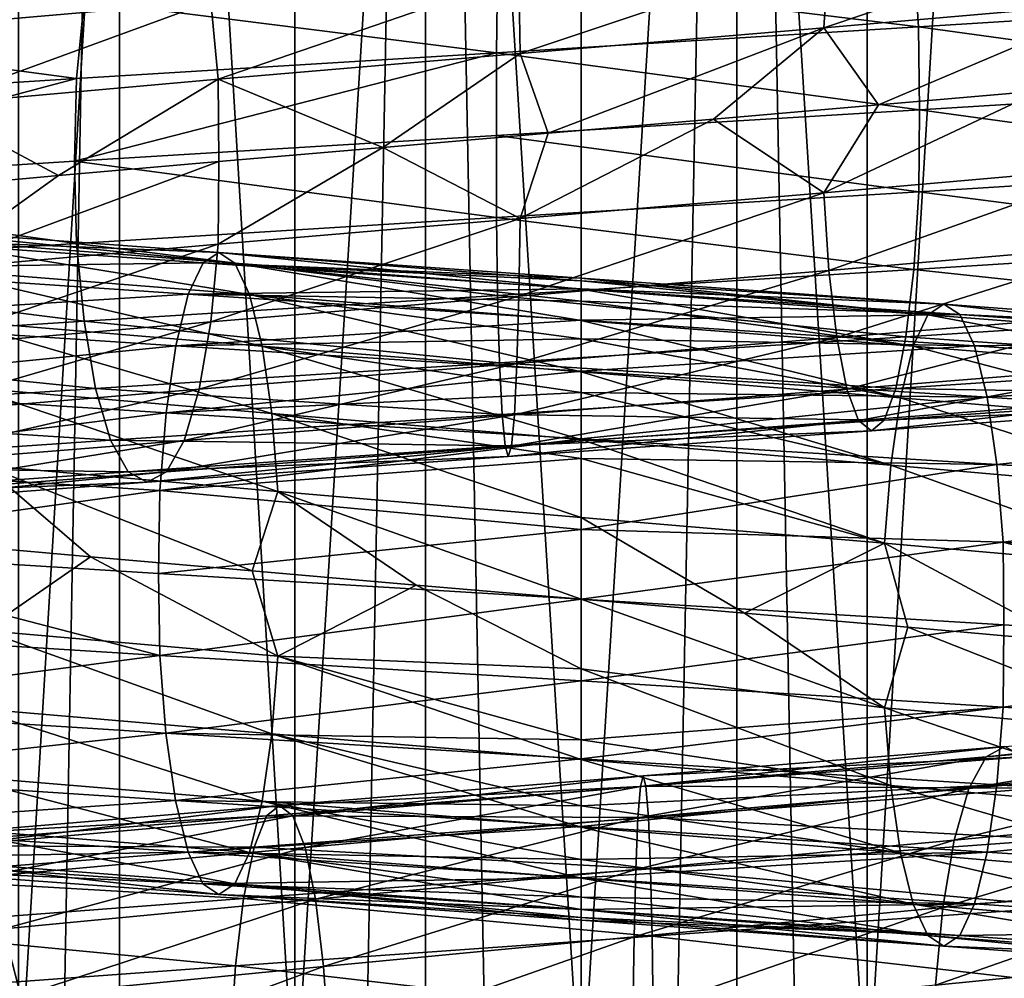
# Model space of a CAD drawing. Header units: metres. Extents: x -109 to 109, y -917 to 389.
# Tile 450 of 656: x -4.33 to 3.26, y -433.46 to -426.08. Entities that reach past the tile are written whole.
import ezdxf

# ---------------------------------------------------------------- set-up
doc = ezdxf.new("R2010")
doc.units = ezdxf.units.M
doc.layers.add('solid_24503124_XXX_01_SW0001', color=7, linetype='CONTINUOUS')
doc.layers.add('solid_24503124_XXX_01_SW0001_01', color=7, linetype='CONTINUOUS')

msp = doc.modelspace()

# ---------------------------------------------------------------- linework, layer by layer
at = {"layer": 'solid_24503124_XXX_01_SW0001'}
for points in [[(-2.204994, -399, -412.045685), (-2.204994, -434.5, -412.045685), (-4.3349, -434.5, -411.439667)], [(-4.3349, -399, -411.439667), (-2.204994, -399, -412.045685), (-4.3349, -434.5, -411.439667)], [(-4.3349, -399, -389.060333), (-4.3349, -434.5, -389.060333), (-2.204994, -434.5, -388.454315)], [(-2.204994, -399, -388.454315), (-4.3349, -399, -389.060333), (-2.204994, -434.5, -388.454315)], [(-2.204994, -434.5, -412.045685), (0, -399, -412.25), (0, -434.5, -412.25)], [(-2.204994, -399, -388.454315), (0, -434.5, -388.25), (0, -399, -388.25)], [(-2.204994, -399, -388.454315), (-2.204994, -434.5, -388.454315), (0, -434.5, -388.25)], [(-2.204994, -399, -412.045685), (0, -399, -412.25), (-2.204994, -434.5, -412.045685)], [(2.204994, -399, -412.045685), (2.204994, -434.5, -412.045685), (0, -434.5, -412.25)], [(0, -399, -412.25), (2.204994, -399, -412.045685), (0, -434.5, -412.25)], [(-5.794521, -410, 11.637158), (-5.795265, -535, 11.636799), (-3.557269, -535, 12.503851)], [(-3.557472, -410, -12.503769), (-3.557269, -535, -12.503851), (-5.795265, -535, -11.636799)], [(-3.557472, -410, -12.503769), (-5.795265, -535, -11.636799), (-5.794586, -410, -11.637126)], [(-5.794521, -410, 11.637158), (-3.557269, -535, 12.503851), (-3.557692, -410, 12.503706)], [(-3.557692, -410, 12.503706), (-3.557269, -535, 12.503851), (-1.199402, -410, 12.944548)], [(-1.199508, -410, -12.944538), (-3.557269, -535, -12.503851), (-3.557472, -410, -12.503769)], [(-1.199402, -410, 12.944548), (-3.557269, -535, 12.503851), (-1.198704, -535, 12.944597)], [(-1.199508, -410, -12.944538), (-1.198704, -535, -12.944597), (-3.557269, -535, -12.503851)], [(1.19961, -410, -12.944529), (-1.198704, -535, -12.944597), (-1.199508, -410, -12.944538)], [(1.19961, -410, -12.944529), (1.198704, -535, -12.944597), (-1.198704, -535, -12.944597)], [(-5.143312, -426.133942, 12.886362), (-5.303899, -425.615143, 13.288707), (-2.94243, -425.416718, 14.001336)], [(-2.853342, -425.935486, 13.577415), (-5.143312, -426.133942, 12.886362), (-2.94243, -425.416718, 14.001336)], [(-6.741737, -425.610504, 16.891153), (-6.902851, -426.128265, 17.294817), (-3.829477, -425.92984, 18.222281)], [(-0.642658, -425.731415, 18.610298), (-3.829477, -425.92984, 18.222281), (-0.652309, -426.330017, 18.889788)], [(-2.796176, -426.534698, 13.305395), (-2.853342, -425.935486, 13.577415), (-0.478844, -425.737061, 13.866527)], [(-0.469251, -426.336273, 13.588715), (-2.796176, -426.534698, 13.305395), (-0.478844, -425.737061, 13.866527)], [(-3.829477, -425.92984, 18.222281), (-6.902851, -426.128265, 17.294817), (-3.886988, -426.528442, 18.495943)], [(-5.040267, -426.733124, 12.628187), (-5.143312, -426.133942, 12.886362), (-2.853342, -425.935486, 13.577415)], [(-2.796176, -426.534698, 13.305395), (-5.040267, -426.733124, 12.628187), (-2.853342, -425.935486, 13.577415)], [(-3.829477, -425.92984, 18.222281), (-3.886988, -426.528442, 18.495943), (-0.652309, -426.330017, 18.889788)], [(-6.902851, -426.128265, 17.294817), (-7.006518, -426.726868, 17.55455), (-3.886988, -426.528442, 18.495943)], [(1.87148, -426.137848, 13.466759), (-0.253779, -426.950287, 13.497586), (-0.469251, -426.336273, 13.588715)], [(1.87148, -426.137848, 13.466759), (1.021623, -426.841583, 13.460952), (-0.253779, -426.950287, 13.497586)], [(-0.652309, -426.330017, 18.889788), (-3.902922, -427.166534, 18.593575), (-0.652707, -426.96817, 18.988661)], [(-0.652309, -426.330017, 18.889788), (-3.886988, -426.528442, 18.495943), (-3.902922, -427.166534, 18.593575)], [(-0.469251, -426.336273, 13.588715), (-1.52809, -427.059082, 13.412648), (-2.796176, -426.534698, 13.305395)], [(-0.469251, -426.336273, 13.588715), (-0.253779, -426.950287, 13.497586), (-1.52809, -427.059082, 13.412648)], [(-3.886988, -426.528442, 18.495943), (-7.041463, -427.365112, 17.647013), (-3.902922, -427.166534, 18.593575)], [(-3.886988, -426.528442, 18.495943), (-7.006518, -426.726868, 17.55455), (-7.041463, -427.365112, 17.647013)], [(-2.796176, -426.534698, 13.305395), (-4.026139, -427.276825, 12.885207), (-5.040267, -426.733124, 12.628187)], [(-2.796176, -426.534698, 13.305395), (-2.790611, -427.16803, 13.207543), (-4.026139, -427.276825, 12.885207)], [(-2.796176, -426.534698, 13.305395), (-1.52809, -427.059082, 13.412648), (-2.790611, -427.16803, 13.207543)], [(-5.040267, -426.733124, 12.628187), (-4.026139, -427.276825, 12.885207), (-5.223292, -427.385376, 12.448581)], [(-0.652707, -426.96817, 18.988661), (-3.902922, -427.166534, 18.593575), (-0.652376, -427.600464, 18.891712)], [(-0.469317, -427.60672, 13.590638), (-1.52809, -427.059082, 13.412648), (-0.253779, -426.950287, 13.497586)], [(-2.796572, -427.805145, 13.307279), (-2.790611, -427.16803, 13.207543), (-1.52809, -427.059082, 13.412648)], [(-0.469317, -427.60672, 13.590638), (-2.796572, -427.805145, 13.307279), (-1.52809, -427.059082, 13.412648)], [(-3.902922, -427.166534, 18.593575), (-7.041463, -427.365112, 17.647013), (-3.887384, -427.798889, 18.497828)], [(-5.04098, -428.003571, 12.629974), (-4.026139, -427.276825, 12.885207), (-2.790611, -427.16803, 13.207543)], [(-2.796572, -427.805145, 13.307279), (-5.04098, -428.003571, 12.629974), (-2.790611, -427.16803, 13.207543)], [(-3.902922, -427.166534, 18.593575), (-3.887384, -427.798889, 18.497828), (-0.652376, -427.600464, 18.891712)], [(-5.04098, -428.003571, 12.629974), (-5.223292, -427.385376, 12.448581), (-4.026139, -427.276825, 12.885207)], [(-7.041463, -427.365112, 17.647013), (-7.007232, -427.997314, 17.556339), (-3.887384, -427.798889, 18.497828)], [(-0.652376, -427.600464, 18.891712), (-3.887384, -427.798889, 18.497828), (-0.642782, -428.199677, 18.613899)], [(-2.854083, -428.403748, 13.58094), (-2.796572, -427.805145, 13.307279), (-0.469317, -427.60672, 13.590638)], [(-0.478969, -428.205322, 13.870128), (-2.854083, -428.403748, 13.58094), (-0.469317, -427.60672, 13.590638)], [(-5.498046, -427.670502, -15.287608), (-2.79039, -427.868927, -16.003962), (-5.739711, -427.750488, -15.959571)], [(-2.667783, -427.950531, -15.300765), (-2.79039, -427.868927, -16.003962), (-5.498046, -427.670502, -15.287608)], [(-5.256468, -427.752106, -14.615889), (-2.667783, -427.950531, -15.300765), (-5.498046, -427.670502, -15.287608)], [(-5.739711, -427.750488, -15.959571), (-2.913041, -427.948914, -16.707411), (-5.963962, -427.992065, -16.583111)], [(-2.79039, -427.868927, -16.003962), (-2.913041, -427.948914, -16.707411), (-5.739711, -427.750488, -15.959571)], [(-2.554104, -428.193726, -14.64877), (-2.667783, -427.950531, -15.300765), (-5.256468, -427.752106, -14.615889)], [(-5.03248, -427.9953, -13.993077), (-2.554104, -428.193726, -14.64877), (-5.256468, -427.752106, -14.615889)], [(-3.887384, -427.798889, 18.497828), (-7.007232, -427.997314, 17.556339), (-3.830218, -428.398102, 18.225807)], [(-5.144647, -428.602173, 12.889709), (-5.04098, -428.003571, 12.629974), (-2.796572, -427.805145, 13.307279)], [(-2.854083, -428.403748, 13.58094), (-5.144647, -428.602173, 12.889709), (-2.796572, -427.805145, 13.307279)], [(-3.887384, -427.798889, 18.497828), (-3.830218, -428.398102, 18.225807), (-0.642782, -428.199677, 18.613899)], [(-2.79039, -427.868927, -16.003962), (0, -428.067352, -16.246386), (-2.913041, -427.948914, -16.707411)], [(0, -428.088165, -15.8844), (0, -428.067352, -16.246386), (-2.79039, -427.868927, -16.003962)], [(0, -428.150391, -15.526431), (0, -428.088165, -15.8844), (-2.79039, -427.868927, -16.003962)], [(-2.667783, -427.950531, -15.300765), (0, -428.150391, -15.526431), (-2.79039, -427.868927, -16.003962)], [(-7.007232, -427.997314, 17.556339), (-6.904187, -428.596527, 17.298164), (-3.830218, -428.398102, 18.225807)], [(-5.963962, -427.992065, -16.583111), (-3.026853, -428.190491, -17.360168), (-6.154741, -428.38855, -17.113585)], [(-2.913041, -427.948914, -16.707411), (-3.026853, -428.190491, -17.360168), (-5.963962, -427.992065, -16.583111)], [(-2.457479, -428.591614, -14.094585), (-2.554104, -428.193726, -14.64877), (-5.03248, -427.9953, -13.993077)], [(-4.842094, -428.393188, -13.463698), (-2.457479, -428.591614, -14.094585), (-5.03248, -427.9953, -13.993077)], [(-2.913041, -427.948914, -16.707411), (0, -428.148773, -16.966623), (-3.026853, -428.190491, -17.360168)], [(0, -428.088165, -16.615601), (0, -428.148773, -16.966623), (-2.913041, -427.948914, -16.707411)], [(0, -428.067352, -16.246386), (0, -428.088165, -16.615601), (-2.913041, -427.948914, -16.707411)], [(0, -428.244751, -15.207309), (0, -428.150391, -15.526431), (-2.667783, -427.950531, -15.300765)], [(0, -428.393127, -14.868814), (0, -428.244751, -15.207309), (-2.667783, -427.950531, -15.300765)], [(-2.554104, -428.193726, -14.64877), (0, -428.393127, -14.868814), (-2.667783, -427.950531, -15.300765)], [(2.794919, -428.266907, -16.00317), (0, -428.088165, -16.615601), (0, -428.067352, -16.246386)], [(2.672113, -428.348511, -15.300009), (0, -428.067352, -16.246386), (0, -428.088165, -15.8844)], [(2.672113, -428.348511, -15.300009), (2.794919, -428.266907, -16.00317), (0, -428.067352, -16.246386)], [(0, -428.148773, -16.966623), (0, -428.244751, -17.29269), (-3.026853, -428.190491, -17.360168)], [(2.794919, -428.266907, -16.00317), (0, -428.148773, -16.966623), (0, -428.088165, -16.615601)], [(2.672113, -428.348511, -15.300009), (0, -428.088165, -15.8844), (0, -428.150391, -15.526431)], [(2.917769, -428.346893, -16.706585), (0, -428.244751, -17.29269), (0, -428.148773, -16.966623)], [(2.794919, -428.266907, -16.00317), (2.917769, -428.346893, -16.706585), (0, -428.148773, -16.966623)], [(2.558249, -428.591705, -14.648046), (0, -428.150391, -15.526431), (0, -428.244751, -15.207309)], [(2.558249, -428.591705, -14.648046), (2.672113, -428.348511, -15.300009), (0, -428.150391, -15.526431)], [(-3.026853, -428.190491, -17.360168), (-3.123678, -428.586975, -17.915499), (-6.154741, -428.38855, -17.113585)], [(-0.642782, -428.199677, 18.613899), (-3.830218, -428.398102, 18.225807), (-0.627832, -428.718445, 18.180952)], [(-3.026853, -428.190491, -17.360168), (0, -428.389923, -17.625025), (-3.123678, -428.586975, -17.915499)], [(0, -428.244751, -17.29269), (0, -428.389923, -17.625025), (-3.026853, -428.190491, -17.360168)], [(-2.943463, -428.921509, 14.006251), (-2.854083, -428.403748, 13.58094), (-0.478969, -428.205322, 13.870128)], [(-0.493968, -428.723083, 14.304495), (-2.943463, -428.921509, 14.006251), (-0.478969, -428.205322, 13.870128)], [(0, -428.534271, -14.631701), (0, -428.393127, -14.868814), (-2.554104, -428.193726, -14.64877)], [(0, -428.789124, -14.309112), (0, -428.534271, -14.631701), (-2.554104, -428.193726, -14.64877)], [(-2.457479, -428.591614, -14.094585), (0, -428.789124, -14.309112), (-2.554104, -428.193726, -14.64877)], [(2.917769, -428.346893, -16.706585), (0, -428.389923, -17.625025), (0, -428.244751, -17.29269)], [(2.558249, -428.591705, -14.648046), (0, -428.244751, -15.207309), (0, -428.393127, -14.868814)], [(2.917769, -428.346893, -16.706585), (3.031766, -428.58847, -17.359312), (0, -428.389923, -17.625025)], [(-3.830218, -428.398102, 18.225807), (-6.904187, -428.596527, 17.298164), (-3.741129, -428.91687, 17.801886)], [(-6.154741, -428.38855, -17.113585), (-3.123678, -428.586975, -17.915499), (-6.301827, -428.906311, -17.522564)], [(-5.305761, -429.119934, 13.293372), (-5.144647, -428.602173, 12.889709), (-2.854083, -428.403748, 13.58094)], [(-2.943463, -428.921509, 14.006251), (-5.305761, -429.119934, 13.293372), (-2.854083, -428.403748, 13.58094)], [(-2.383073, -429.110413, -13.667841), (-2.457479, -428.591614, -14.094585), (-4.842094, -428.393188, -13.463698)], [(-4.695489, -428.911957, -13.056055), (-2.383073, -429.110413, -13.667841), (-4.842094, -428.393188, -13.463698)], [(-3.830218, -428.398102, 18.225807), (-3.741129, -428.91687, 17.801886), (-0.627832, -428.718445, 18.180952)], [(0, -428.389923, -17.625025), (0, -428.534271, -17.868298), (-3.123678, -428.586975, -17.915499)], [(3.031766, -428.58847, -17.359312), (0, -428.534271, -17.868298), (0, -428.389923, -17.625025)], [(2.461467, -428.989594, -14.093888), (0, -428.393127, -14.868814), (0, -428.534271, -14.631701)], [(2.461467, -428.989594, -14.093888), (2.558249, -428.591705, -14.648046), (0, -428.393127, -14.868814)], [(-6.904187, -428.596527, 17.298164), (-6.743599, -429.115295, 16.895819), (-3.741129, -428.91687, 17.801886)], [(-3.123678, -428.586975, -17.915499), (-3.198328, -429.104736, -18.343641), (-6.301827, -428.906311, -17.522564)], [(-3.123678, -428.586975, -17.915499), (0, -428.784454, -18.185844), (-3.198328, -429.104736, -18.343641)], [(0, -428.534271, -17.868298), (0, -428.784454, -18.185844), (-3.123678, -428.586975, -17.915499)], [(0, -428.947632, -14.151598), (0, -428.789124, -14.309112), (-2.457479, -428.591614, -14.094585)], [(0, -429.309753, -13.87429), (0, -428.947632, -14.151598), (-2.457479, -428.591614, -14.094585)], [(-2.383073, -429.110413, -13.667841), (0, -429.309753, -13.87429), (-2.457479, -428.591614, -14.094585)], [(3.031766, -428.58847, -17.359312), (0, -428.784454, -18.185844), (0, -428.534271, -17.868298)], [(2.461467, -428.989594, -14.093888), (0, -428.534271, -14.631701), (0, -428.789124, -14.309112)], [(3.031766, -428.58847, -17.359312), (3.128748, -428.984955, -17.914614), (0, -428.784454, -18.185844)], [(-0.627832, -428.718445, 18.180952), (-3.741129, -428.91687, 17.801886), (-0.608416, -429.116333, 17.618711)], [(-3.059396, -429.317993, 14.557907), (-2.943463, -428.921509, 14.006251), (-0.493968, -428.723083, 14.304495)], [(-0.513424, -429.119568, 14.867897), (-3.059396, -429.317993, 14.557907), (-0.493968, -428.723083, 14.304495)], [(0, -428.784454, -18.185844), (0, -428.947632, -18.348402), (-3.198328, -429.104736, -18.343641)], [(3.128748, -428.984955, -17.914614), (0, -428.947632, -18.348402), (0, -428.784454, -18.185844)], [(2.386941, -429.508362, -13.667165), (0, -428.789124, -14.309112), (0, -428.947632, -14.151598)], [(2.386941, -429.508362, -13.667165), (2.461467, -428.989594, -14.093888), (0, -428.789124, -14.309112)], [(-6.301827, -428.906311, -17.522564), (-3.198328, -429.104736, -18.343641), (-6.396468, -429.504913, -17.785717)], [(-2.335329, -429.709595, -13.39401), (-2.383073, -429.110413, -13.667841), (-4.695489, -428.911957, -13.056055)], [(-4.601416, -429.511169, -12.794481), (-2.335329, -429.709595, -13.39401), (-4.695489, -428.911957, -13.056055)], [(-3.741129, -428.91687, 17.801886), (-6.743599, -429.115295, 16.895819), (-3.625436, -429.314758, 17.251368)], [(-5.514736, -429.516418, 13.81695), (-5.305761, -429.119934, 13.293372), (-2.943463, -428.921509, 14.006251)], [(-3.059396, -429.317993, 14.557907), (-5.514736, -429.516418, 13.81695), (-2.943463, -428.921509, 14.006251)], [(-3.741129, -428.91687, 17.801886), (-3.625436, -429.314758, 17.251368), (-0.608416, -429.116333, 17.618711)], [(0, -428.947632, -18.348402), (0, -429.304108, -18.622114), (-3.198328, -429.104736, -18.343641)], [(3.128748, -428.984955, -17.914614), (0, -429.304108, -18.622114), (0, -428.947632, -18.348402)], [(2.386941, -429.508362, -13.667165), (0, -428.947632, -14.151598), (0, -429.309753, -13.87429)], [(3.128748, -428.984955, -17.914614), (3.203519, -429.502716, -18.342735), (0, -429.304108, -18.622114)], [(-6.743599, -429.115295, 16.895819), (-6.535056, -429.513184, 16.373322), (-3.625436, -429.314758, 17.251368)], [(-3.198328, -429.104736, -18.343641), (-3.24636, -429.703339, -18.619127), (-6.396468, -429.504913, -17.785717)], [(-0.608416, -429.116333, 17.618711), (-3.625436, -429.314758, 17.251368), (-0.585574, -429.359528, 16.957237)], [(-3.198328, -429.104736, -18.343641), (0, -429.304108, -18.622114), (-3.24636, -429.703339, -18.619127)], [(-3.195668, -429.55957, 15.206347), (-3.059396, -429.317993, 14.557907), (-0.513424, -429.119568, 14.867897)], [(-0.536293, -429.361145, 15.530145), (-3.195668, -429.55957, 15.206347), (-0.513424, -429.119568, 14.867897)], [(0, -429.456421, -13.787766), (0, -429.309753, -13.87429), (-2.383073, -429.110413, -13.667841)], [(0, -429.91037, -13.596191), (0, -429.456421, -13.787766), (-2.383073, -429.110413, -13.667841)], [(-2.335329, -429.709595, -13.39401), (0, -429.91037, -13.596191), (-2.383073, -429.110413, -13.667841)], [(-3.625436, -429.314758, 17.251368), (-6.535056, -429.513184, 16.373322), (-3.489323, -429.557953, 16.603685)], [(-5.760374, -429.757996, 14.432386), (-5.514736, -429.516418, 13.81695), (-3.059396, -429.317993, 14.557907)], [(-3.195668, -429.55957, 15.206347), (-5.760374, -429.757996, 14.432386), (-3.059396, -429.317993, 14.557907)], [(-3.625436, -429.314758, 17.251368), (-3.489323, -429.557953, 16.603685), (-0.585574, -429.359528, 16.957237)], [(-0.585574, -429.359528, 16.957237), (-3.489323, -429.557953, 16.603685), (-0.560938, -429.441132, 16.24382)], [(-3.342522, -429.639557, 15.905143), (-3.195668, -429.55957, 15.206347), (-0.536293, -429.361145, 15.530145)], [(-0.560938, -429.441132, 16.24382), (-3.342522, -429.639557, 15.905143), (-0.536293, -429.361145, 15.530145)], [(0, -429.304108, -18.622114), (0, -429.456421, -18.712233), (-3.24636, -429.703339, -18.619127)], [(3.203519, -429.502716, -18.342735), (0, -429.456421, -18.712233), (0, -429.304108, -18.622114)], [(2.339119, -430.107574, -13.393348), (2.386941, -429.508362, -13.667165), (0, -429.309753, -13.87429)], [(-3.489323, -429.557953, 16.603685), (-3.342522, -429.639557, 15.905143), (-0.560938, -429.441132, 16.24382)], [(-6.535056, -429.513184, 16.373322), (-6.289705, -429.756378, 15.758604), (-3.489323, -429.557953, 16.603685)], [(-6.396468, -429.504913, -17.785717), (-3.24636, -429.703339, -18.619127), (-6.429079, -430.143311, -17.879013)], [(-4.601416, -429.511169, -12.794481), (-4.987009, -430.105164, -12.545093), (-3.779325, -430.213959, -12.959636)], [(-4.601416, -429.511169, -12.794481), (-3.779325, -430.213959, -12.959636), (-2.534916, -430.322968, -13.259012)], [(-4.601416, -429.511169, -12.794481), (-2.534916, -430.322968, -13.259012), (-2.335329, -429.709595, -13.39401)], [(0, -429.456421, -18.712233), (0, -430.004211, -18.930292), (-3.24636, -429.703339, -18.619127)], [(3.203519, -429.502716, -18.342735), (0, -430.004211, -18.930292), (0, -429.456421, -18.712233)], [(2.339119, -430.107574, -13.393348), (0, -429.456421, -13.787766), (0, -429.91037, -13.596191)], [(3.203519, -429.502716, -18.342735), (3.251629, -430.101318, -18.618206), (0, -430.004211, -18.930292)], [(-3.489323, -429.557953, 16.603685), (-6.289705, -429.756378, 15.758604), (-3.342522, -429.639557, 15.905143)], [(-6.025087, -429.837982, 15.095615), (-5.760374, -429.757996, 14.432386), (-3.195668, -429.55957, 15.206347)], [(-3.342522, -429.639557, 15.905143), (-6.025087, -429.837982, 15.095615), (-3.195668, -429.55957, 15.206347)], [(-6.289705, -429.756378, 15.758604), (-6.025087, -429.837982, 15.095615), (-3.342522, -429.639557, 15.905143)], [(-3.24636, -429.703339, -18.619127), (-3.25716, -430.342072, -18.717556), (-6.429079, -430.143311, -17.879013)], [(-3.24636, -429.703339, -18.619127), (0, -430.004211, -18.930292), (-3.25716, -430.342072, -18.717556)], [(-2.335329, -429.709595, -13.39401), (-2.534916, -430.322968, -13.259012), (-1.269436, -430.431854, -13.439732)], [(-2.335329, -429.709595, -13.39401), (-1.269436, -430.431854, -13.439732), (0, -430.540131, -13.5)], [(0, -429.91037, -13.596191), (-2.335329, -429.709595, -13.39401), (0, -430.540131, -13.5)], [(1.260449, -430.647858, -13.440581), (0, -429.91037, -13.596191), (0, -430.540131, -13.5)], [(0, -430.004211, -18.930292), (0, -430.540131, -19), (-3.25716, -430.342072, -18.717556)], [(3.251629, -430.101318, -18.618206), (0, -430.540131, -19), (0, -430.004211, -18.930292)], [(-4.602067, -430.781616, -12.796291), (-3.779325, -430.213959, -12.959636), (-4.987009, -430.105164, -12.545093)], [(3.251629, -430.101318, -18.618206), (3.258619, -430.739044, -18.717302), (0, -430.540131, -19)], [(-6.429079, -430.143311, -17.879013), (-3.246691, -430.973785, -18.621023), (-6.397119, -430.77536, -17.787529)], [(-6.429079, -430.143311, -17.879013), (-3.25716, -430.342072, -18.717556), (-3.246691, -430.973785, -18.621023)], [(-4.602067, -430.781616, -12.796291), (-2.335659, -430.980042, -13.395905), (-3.779325, -430.213959, -12.959636)], [(-2.335659, -430.980042, -13.395905), (-2.534916, -430.322968, -13.259012), (-3.779325, -430.213959, -12.959636)], [(-3.25716, -430.342072, -18.717556), (0, -430.540131, -19), (-3.246691, -430.973785, -18.621023)], [(-2.335659, -430.980042, -13.395905), (-1.269436, -430.431854, -13.439732), (-2.534916, -430.322968, -13.259012)], [(-2.335659, -430.980042, -13.395905), (0, -431.07605, -13.569708), (-1.269436, -430.431854, -13.439732)], [(0, -431.07605, -13.569708), (0, -430.540131, -13.5), (-1.269436, -430.431854, -13.439732)], [(0, -430.540131, -19), (0, -431.169891, -18.903809), (-3.246691, -430.973785, -18.621023)], [(2.33945, -431.378021, -13.395244), (0, -430.540131, -13.5), (0, -431.07605, -13.569708)], [(2.33945, -431.378021, -13.395244), (1.260449, -430.647858, -13.440581), (0, -430.540131, -13.5)], [(3.258619, -430.739044, -18.717302), (0, -431.169891, -18.903809), (0, -430.540131, -19)], [(-6.397119, -430.77536, -17.787529), (-3.246691, -430.973785, -18.621023), (-6.303046, -431.374573, -17.525953)], [(-4.696708, -431.380219, -13.059445), (-2.383692, -431.578644, -13.671391), (-4.602067, -430.781616, -12.796291)], [(-2.383692, -431.578644, -13.671391), (-2.335659, -430.980042, -13.395905), (-4.602067, -430.781616, -12.796291)], [(-3.246691, -430.973785, -18.621023), (-3.198947, -431.572998, -18.347191), (-6.303046, -431.374573, -17.525953)], [(-3.246691, -430.973785, -18.621023), (0, -431.169891, -18.903809), (-3.198947, -431.572998, -18.347191)], [(-2.383692, -431.578644, -13.671391), (0, -431.776123, -13.877886), (-2.335659, -430.980042, -13.395905)], [(0, -431.62381, -13.787766), (0, -431.07605, -13.569708), (-2.335659, -430.980042, -13.395905)], [(0, -431.776123, -13.877886), (0, -431.62381, -13.787766), (-2.335659, -430.980042, -13.395905)], [(2.387561, -431.976624, -13.670714), (0, -431.07605, -13.569708), (0, -431.62381, -13.787766)], [(2.387561, -431.976624, -13.670714), (2.33945, -431.378021, -13.395244), (0, -431.07605, -13.569708)], [(0, -431.169891, -18.903809), (0, -431.62381, -18.712233), (-3.198947, -431.572998, -18.347191)], [(-6.303046, -431.374573, -17.525953), (-3.198947, -431.572998, -18.347191), (-6.156441, -431.893341, -17.118311)], [(-4.843794, -431.89798, -13.468425), (-2.458341, -432.096405, -14.099534), (-4.696708, -431.380219, -13.059445)], [(-2.458341, -432.096405, -14.099534), (-2.383692, -431.578644, -13.671391), (-4.696708, -431.380219, -13.059445)], [(3.251961, -431.371765, -18.620102), (0, -431.770508, -18.62571), (0, -431.62381, -18.712233)], [(3.251961, -431.371765, -18.620102), (3.204139, -431.970978, -18.346285), (0, -431.770508, -18.62571)], [(-3.198947, -431.572998, -18.347191), (-3.124541, -432.091766, -17.920446), (-6.156441, -431.893341, -17.118311)], [(-3.198947, -431.572998, -18.347191), (0, -431.770508, -18.62571), (-3.124541, -432.091766, -17.920446)], [(0, -431.62381, -18.712233), (0, -431.770508, -18.62571), (-3.198947, -431.572998, -18.347191)], [(-2.458341, -432.096405, -14.099534), (0, -432.295807, -14.314156), (-2.383692, -431.578644, -13.671391)], [(0, -432.132629, -14.151598), (0, -431.776123, -13.877886), (-2.383692, -431.578644, -13.671391)], [(0, -432.295807, -14.314156), (0, -432.132629, -14.151598), (-2.383692, -431.578644, -13.671391)], [(2.387561, -431.976624, -13.670714), (0, -431.62381, -13.787766), (0, -431.776123, -13.877886)], [(0, -431.770508, -18.62571), (0, -432.132629, -18.348402), (-3.124541, -432.091766, -17.920446)], [(3.204139, -431.970978, -18.346285), (0, -432.132629, -18.348402), (0, -431.770508, -18.62571)], [(2.462331, -432.494385, -14.098837), (0, -431.776123, -13.877886), (0, -432.132629, -14.151598)], [(2.462331, -432.494385, -14.098837), (2.387561, -431.976624, -13.670714), (0, -431.776123, -13.877886)], [(-6.156441, -431.893341, -17.118311), (-3.124541, -432.091766, -17.920446), (-5.966055, -432.291229, -16.588932)], [(-5.034573, -432.294464, -13.998898), (-2.555166, -432.492889, -14.654863), (-4.843794, -431.89798, -13.468425)], [(-2.555166, -432.492889, -14.654863), (-2.458341, -432.096405, -14.099534), (-4.843794, -431.89798, -13.468425)], [(3.204139, -431.970978, -18.346285), (0, -432.291138, -18.190887), (0, -432.132629, -18.348402)], [(3.204139, -431.970978, -18.346285), (3.129612, -432.489746, -17.919561), (0, -432.291138, -18.190887)], [(-3.124541, -432.091766, -17.920446), (-3.027916, -432.489655, -17.366262), (-5.966055, -432.291229, -16.588932)], [(-3.124541, -432.091766, -17.920446), (0, -432.291138, -18.190887), (-3.027916, -432.489655, -17.366262)], [(0, -432.132629, -18.348402), (0, -432.291138, -18.190887), (-3.124541, -432.091766, -17.920446)], [(-2.555166, -432.492889, -14.654863), (0, -432.690338, -14.874974), (-2.458341, -432.096405, -14.099534)], [(0, -432.54599, -14.631701), (0, -432.295807, -14.314156), (-2.458341, -432.096405, -14.099534)], [(0, -432.690338, -14.874974), (0, -432.54599, -14.631701), (-2.458341, -432.096405, -14.099534)], [(-2.322639, -432.128601, 16.0786), (-5.054491, -432.358154, 15.439692), (-2.42473, -432.208588, 16.78533)], [(-4.832402, -432.439758, 14.76129), (-5.054491, -432.358154, 15.439692), (-2.322639, -432.128601, 16.0786)], [(-2.220585, -432.210205, 15.372125), (-4.832402, -432.439758, 14.76129), (-2.322639, -432.128601, 16.0786)], [(2.462331, -432.494385, -14.098837), (0, -432.132629, -14.151598), (0, -432.295807, -14.314156)], [(-2.42473, -432.208588, 16.78533), (-5.276659, -432.438141, 16.11834), (-2.519464, -432.450195, 17.441133)], [(-5.054491, -432.358154, 15.439692), (-5.276659, -432.438141, 16.11834), (-2.42473, -432.208588, 16.78533)], [(-4.626484, -432.682953, 14.132282), (-4.832402, -432.439758, 14.76129), (-2.220585, -432.210205, 15.372125)], [(-2.125962, -432.4534, 14.717089), (-4.626484, -432.682953, 14.132282), (-2.220585, -432.210205, 15.372125)], [(-5.966055, -432.291229, -16.588932), (-3.027916, -432.489655, -17.366262), (-5.742067, -432.534424, -15.966121)], [(-5.258824, -432.536041, -14.622438), (-2.668979, -432.734467, -15.307622), (-5.034573, -432.294464, -13.998898)], [(-2.668979, -432.734467, -15.307622), (-2.555166, -432.492889, -14.654863), (-5.034573, -432.294464, -13.998898)], [(0, -432.291138, -18.190887), (0, -432.54599, -17.868298), (-3.027916, -432.489655, -17.366262)], [(3.129612, -432.489746, -17.919561), (0, -432.54599, -17.868298), (0, -432.291138, -18.190887)], [(2.559314, -432.890869, -14.654139), (0, -432.295807, -14.314156), (0, -432.54599, -14.631701)], [(2.559314, -432.890869, -14.654139), (2.462331, -432.494385, -14.098837), (0, -432.295807, -14.314156)], [(-5.276659, -432.438141, 16.11834), (-5.482819, -432.679718, 16.748083), (-2.519464, -432.450195, 17.441133)], [(-2.519464, -432.450195, 17.441133), (-5.482819, -432.679718, 16.748083), (-2.600059, -432.84668, 17.999052)], [(-4.451457, -433.080841, 13.597637), (-4.626484, -432.682953, 14.132282), (-2.125962, -432.4534, 14.717089)], [(-2.045533, -432.851318, 14.160319), (-4.451457, -433.080841, 13.597637), (-2.125962, -432.4534, 14.717089)], [(-3.027916, -432.489655, -17.366262), (-2.914236, -432.732849, -16.714268), (-5.742067, -432.534424, -15.966121)], [(-5.742067, -432.534424, -15.966121), (-2.914236, -432.732849, -16.714268), (-5.500489, -432.616028, -15.294401)], [(-5.500489, -432.616028, -15.294401), (-2.79163, -432.814453, -16.011072), (-5.258824, -432.536041, -14.622438)], [(-2.79163, -432.814453, -16.011072), (-2.668979, -432.734467, -15.307622), (-5.258824, -432.536041, -14.622438)], [(-3.027916, -432.489655, -17.366262), (0, -432.687134, -17.631186), (-2.914236, -432.732849, -16.714268)], [(0, -432.54599, -17.868298), (0, -432.687134, -17.631186), (-3.027916, -432.489655, -17.366262)], [(-2.668979, -432.734467, -15.307622), (0, -432.931488, -15.533378), (-2.555166, -432.492889, -14.654863)], [(0, -432.83548, -15.207309), (0, -432.690338, -14.874974), (-2.555166, -432.492889, -14.654863)], [(0, -432.931488, -15.533378), (0, -432.83548, -15.207309), (-2.555166, -432.492889, -14.654863)], [(3.129612, -432.489746, -17.919561), (0, -432.687134, -17.631186), (0, -432.54599, -17.868298)], [(3.129612, -432.489746, -17.919561), (3.03283, -432.887634, -17.365404), (0, -432.687134, -17.631186)], [(-2.914236, -432.732849, -16.714268), (-2.79163, -432.814453, -16.011072), (-5.500489, -432.616028, -15.294401)], [(-5.482819, -432.679718, 16.748083), (-5.658207, -433.076202, 17.283833), (-2.600059, -432.84668, 17.999052)], [(0, -432.687134, -17.631186), (0, -432.83548, -17.29269), (-2.914236, -432.732849, -16.714268)], [(3.03283, -432.887634, -17.365404), (0, -432.83548, -17.29269), (0, -432.687134, -17.631186)], [(2.673311, -433.132446, -15.306865), (0, -432.690338, -14.874974), (0, -432.83548, -15.207309)], [(-2.914236, -432.732849, -16.714268), (0, -432.929871, -16.97357), (-2.79163, -432.814453, -16.011072)], [(0, -432.83548, -17.29269), (0, -432.929871, -16.97357), (-2.914236, -432.732849, -16.714268)], [(-2.79163, -432.814453, -16.011072), (0, -433.012878, -16.253614), (-2.668979, -432.734467, -15.307622)], [(0, -432.992096, -15.8844), (0, -432.931488, -15.533378), (-2.668979, -432.734467, -15.307622)], [(0, -433.012878, -16.253614), (0, -432.992096, -15.8844), (-2.668979, -432.734467, -15.307622)], [(-2.600059, -432.84668, 17.999052), (-5.658207, -433.076202, 17.283833), (-2.662195, -433.364441, 18.429193)], [(-4.316679, -433.599609, 13.185939), (-4.451457, -433.080841, 13.597637), (-2.045533, -432.851318, 14.160319)], [(-1.9836, -433.370087, 13.731585), (-4.316679, -433.599609, 13.185939), (-2.045533, -432.851318, 14.160319)], [(0, -432.992096, -16.615601), (0, -433.012878, -16.253614), (-2.79163, -432.814453, -16.011072)], [(0, -432.929871, -16.97357), (0, -432.992096, -16.615601), (-2.79163, -432.814453, -16.011072)], [(2.673311, -433.132446, -15.306865), (0, -432.83548, -15.207309), (0, -432.931488, -15.533378)], [(3.03283, -432.887634, -17.365404), (0, -432.929871, -16.97357), (0, -432.83548, -17.29269)], [(3.03283, -432.887634, -17.365404), (2.918966, -433.130829, -16.713442), (0, -432.929871, -16.97357)], [(2.918966, -433.130829, -16.713442), (0, -432.992096, -16.615601), (0, -432.929871, -16.97357)], [(2.796161, -433.212433, -16.010281), (0, -432.931488, -15.533378), (0, -432.992096, -15.8844)], [(2.796161, -433.212433, -16.010281), (2.673311, -433.132446, -15.306865), (0, -432.931488, -15.533378)], [(2.796161, -433.212433, -16.010281), (0, -432.992096, -15.8844), (0, -433.012878, -16.253614)], [(2.918966, -433.130829, -16.713442), (0, -433.012878, -16.253614), (0, -432.992096, -16.615601)], [(-4.316679, -433.599609, 13.185939), (-6.520547, -433.830719, 12.246683), (-4.451457, -433.080841, 13.597637)], [(-5.658207, -433.076202, 17.283833), (-5.793426, -433.593964, 17.69688), (-2.662195, -433.364441, 18.429193)], [(2.918966, -433.130829, -16.713442), (2.796161, -433.212433, -16.010281), (0, -433.012878, -16.253614)], [(-2.662195, -433.364441, 18.429193), (-5.793426, -433.593964, 17.69688), (-2.702176, -433.963043, 18.705963)], [(-4.230196, -434.198822, 12.921762), (-4.316679, -433.599609, 13.185939), (-1.9836, -433.370087, 13.731585)], [(-1.943859, -433.969269, 13.456476), (-4.230196, -434.198822, 12.921762), (-1.9836, -433.370087, 13.731585)]]:
    msp.add_3dface(points, dxfattribs=at)
at = {"layer": 'solid_24503124_XXX_01_SW0001_01'}
for points in [[(0, -399, -388.25), (0, -434.5, -388.25), (2.204994, -434.5, -388.454315)], [(2.204994, -399, -388.454315), (0, -399, -388.25), (2.204994, -434.5, -388.454315)], [(2.204994, -399, -388.454315), (2.204994, -434.5, -388.454315), (4.3349, -434.5, -389.060333)], [(4.3349, -399, -389.060333), (2.204994, -399, -388.454315), (4.3349, -434.5, -389.060333)], [(4.3349, -399, -411.439667), (4.3349, -434.5, -411.439667), (2.204994, -434.5, -412.045685)], [(2.204994, -399, -412.045685), (4.3349, -399, -411.439667), (2.204994, -434.5, -412.045685)], [(-1.199402, -410, 12.944548), (-1.198704, -535, 12.944597), (1.198704, -535, 12.944597)], [(-1.199402, -410, 12.944548), (1.198704, -535, 12.944597), (1.199402, -410, 12.944548)], [(1.199402, -410, 12.944548), (1.198704, -535, 12.944597), (3.557269, -535, 12.503851)], [(1.19961, -410, -12.944529), (3.557269, -535, -12.503851), (1.198704, -535, -12.944597)], [(1.199402, -410, 12.944548), (3.557269, -535, 12.503851), (3.557692, -410, 12.503706)], [(3.557568, -410, -12.503741), (3.557269, -535, -12.503851), (1.19961, -410, -12.944529)], [(1.87148, -426.137848, 13.466759), (1.909741, -425.538635, 13.742077), (4.241975, -425.34021, 13.210119)], [(4.156989, -425.939392, 12.945458), (1.87148, -426.137848, 13.466759), (4.241975, -425.34021, 13.210119)], [(2.563069, -425.53299, 18.443275), (-0.642658, -425.731415, 18.610298), (2.601561, -426.131592, 18.720257)], [(-0.469251, -426.336273, 13.588715), (-0.478844, -425.737061, 13.866527), (1.909741, -425.538635, 13.742077)], [(1.87148, -426.137848, 13.466759), (-0.469251, -426.336273, 13.588715), (1.909741, -425.538635, 13.742077)], [(2.563069, -425.53299, 18.443275), (2.601561, -426.131592, 18.720257), (5.778665, -425.933136, 17.995592)], [(-0.642658, -425.731415, 18.610298), (-0.652309, -426.330017, 18.889788), (2.601561, -426.131592, 18.720257)], [(4.156989, -425.939392, 12.945458), (2.291537, -426.732574, 13.303241), (1.87148, -426.137848, 13.466759)], [(4.156989, -425.939392, 12.945458), (3.540513, -426.623627, 13.026772), (2.291537, -426.732574, 13.303241)], [(5.778665, -425.933136, 17.995592), (2.601561, -426.131592, 18.720257), (5.809023, -426.571503, 18.08964)], [(2.601561, -426.131592, 18.720257), (-0.652309, -426.330017, 18.889788), (2.607398, -426.770416, 18.819218)], [(1.87148, -426.137848, 13.466759), (2.291537, -426.732574, 13.303241), (1.021623, -426.841583, 13.460952)], [(2.601561, -426.131592, 18.720257), (2.607398, -426.770416, 18.819218), (5.809023, -426.571503, 18.08964)], [(-0.652309, -426.330017, 18.889788), (-0.652707, -426.96817, 18.988661), (2.607398, -426.770416, 18.819218)], [(1.871745, -427.408295, 13.468664), (2.291537, -426.732574, 13.303241), (3.540513, -426.623627, 13.026772)], [(4.157577, -427.209839, 12.94729), (1.871745, -427.408295, 13.468664), (3.540513, -426.623627, 13.026772)], [(5.809023, -426.571503, 18.08964), (2.607398, -426.770416, 18.819218), (5.779253, -427.203613, 17.997425)], [(2.607398, -426.770416, 18.819218), (-0.652707, -426.96817, 18.988661), (2.601826, -427.402039, 18.722162)], [(1.871745, -427.408295, 13.468664), (1.021623, -426.841583, 13.460952), (2.291537, -426.732574, 13.303241)], [(2.607398, -426.770416, 18.819218), (2.601826, -427.402039, 18.722162), (5.779253, -427.203613, 17.997425)], [(-0.469317, -427.60672, 13.590638), (-0.253779, -426.950287, 13.497586), (1.021623, -426.841583, 13.460952)], [(1.871745, -427.408295, 13.468664), (-0.469317, -427.60672, 13.590638), (1.021623, -426.841583, 13.460952)], [(-0.652707, -426.96817, 18.988661), (-0.652376, -427.600464, 18.891712), (2.601826, -427.402039, 18.722162)], [(1.910237, -428.006866, 13.745646), (1.871745, -427.408295, 13.468664), (4.157577, -427.209839, 12.94729)], [(4.243077, -427.808441, 13.21355), (1.910237, -428.006866, 13.745646), (4.157577, -427.209839, 12.94729)], [(5.779253, -427.203613, 17.997425), (2.601826, -427.402039, 18.722162), (5.694267, -427.802795, 17.732763)], [(2.601826, -427.402039, 18.722162), (-0.652376, -427.600464, 18.891712), (2.563565, -428.001221, 18.446844)], [(-0.478969, -428.205322, 13.870128), (-0.469317, -427.60672, 13.590638), (1.871745, -427.408295, 13.468664)], [(1.910237, -428.006866, 13.745646), (-0.478969, -428.205322, 13.870128), (1.871745, -427.408295, 13.468664)], [(2.601826, -427.402039, 18.722162), (2.563565, -428.001221, 18.446844), (5.694267, -427.802795, 17.732763)], [(-0.652376, -427.600464, 18.891712), (-0.642782, -428.199677, 18.613899), (2.563565, -428.001221, 18.446844)], [(1.97006, -428.524628, 14.176115), (1.910237, -428.006866, 13.745646), (4.243077, -427.808441, 13.21355)], [(4.375956, -428.326202, 13.627356), (1.97006, -428.524628, 14.176115), (4.243077, -427.808441, 13.21355)], [(5.694267, -427.802795, 17.732763), (2.563565, -428.001221, 18.446844), (5.561821, -428.321564, 17.320311)], [(2.563565, -428.001221, 18.446844), (-0.642782, -428.199677, 18.613899), (2.503937, -428.519989, 18.017782)], [(2.563565, -428.001221, 18.446844), (2.503937, -428.519989, 18.017782), (5.561821, -428.321564, 17.320311)], [(-0.493968, -428.723083, 14.304495), (-0.478969, -428.205322, 13.870128), (1.910237, -428.006866, 13.745646)], [(1.97006, -428.524628, 14.176115), (-0.493968, -428.723083, 14.304495), (1.910237, -428.006866, 13.745646)], [(-0.642782, -428.199677, 18.613899), (-0.627832, -428.718445, 18.180952), (2.503937, -428.519989, 18.017782)], [(2.672113, -428.348511, -15.300009), (5.26474, -428.549652, -14.612915), (2.794919, -428.266907, -16.00317)], [(2.794919, -428.266907, -16.00317), (5.506697, -428.468048, -15.284498), (2.917769, -428.346893, -16.706585)], [(5.26474, -428.549652, -14.612915), (5.506697, -428.468048, -15.284498), (2.794919, -428.266907, -16.00317)], [(2.047653, -428.921143, 14.73446), (1.97006, -428.524628, 14.176115), (4.375956, -428.326202, 13.627356)], [(4.548309, -428.722687, 14.164087), (2.047653, -428.921143, 14.73446), (4.375956, -428.326202, 13.627356)], [(5.561821, -428.321564, 17.320311), (2.503937, -428.519989, 18.017782), (5.389824, -428.719482, 16.784685)], [(2.558249, -428.591705, -14.648046), (5.040399, -428.792816, -13.990231), (2.672113, -428.348511, -15.300009)], [(5.040399, -428.792816, -13.990231), (5.26474, -428.549652, -14.612915), (2.672113, -428.348511, -15.300009)], [(2.917769, -428.346893, -16.706585), (5.748743, -428.548035, -15.956324), (3.031766, -428.58847, -17.359312)], [(5.506697, -428.468048, -15.284498), (5.748743, -428.548035, -15.956324), (2.917769, -428.346893, -16.706585)], [(2.503937, -428.519989, 18.017782), (-0.627832, -428.718445, 18.180952), (2.426504, -428.917908, 17.460587)], [(-0.513424, -429.119568, 14.867897), (-0.493968, -428.723083, 14.304495), (1.97006, -428.524628, 14.176115)], [(2.047653, -428.921143, 14.73446), (-0.513424, -429.119568, 14.867897), (1.97006, -428.524628, 14.176115)], [(2.503937, -428.519989, 18.017782), (2.426504, -428.917908, 17.460587), (5.389824, -428.719482, 16.784685)], [(2.461467, -428.989594, -14.093888), (4.849713, -429.190735, -13.460959), (2.558249, -428.591705, -14.648046)], [(4.849713, -429.190735, -13.460959), (5.040399, -428.792816, -13.990231), (2.558249, -428.591705, -14.648046)], [(5.748743, -428.548035, -15.956324), (5.973346, -428.789612, -16.579739), (3.031766, -428.58847, -17.359312)], [(3.031766, -428.58847, -17.359312), (5.973346, -428.789612, -16.579739), (3.128748, -428.984955, -17.914614)], [(-0.627832, -428.718445, 18.180952), (-0.608416, -429.116333, 17.618711), (2.426504, -428.917908, 17.460587)], [(2.13886, -429.16272, 15.390764), (2.047653, -428.921143, 14.73446), (4.548309, -428.722687, 14.164087)], [(4.750901, -428.964264, 14.794986), (2.13886, -429.16272, 15.390764), (4.548309, -428.722687, 14.164087)], [(5.389824, -428.719482, 16.784685), (2.426504, -428.917908, 17.460587), (5.187469, -428.962677, 16.154524)], [(5.973346, -428.789612, -16.579739), (6.164426, -429.186096, -17.110102), (3.128748, -428.984955, -17.914614)], [(2.426504, -428.917908, 17.460587), (-0.608416, -429.116333, 17.618711), (2.335404, -429.161102, 16.80505)], [(-0.536293, -429.361145, 15.530145), (-0.513424, -429.119568, 14.867897), (2.047653, -428.921143, 14.73446)], [(2.13886, -429.16272, 15.390764), (-0.536293, -429.361145, 15.530145), (2.047653, -428.921143, 14.73446)], [(2.23715, -429.242706, 16.098036), (2.13886, -429.16272, 15.390764), (4.750901, -428.964264, 14.794986)], [(4.969224, -429.04425, 15.474877), (2.23715, -429.242706, 16.098036), (4.750901, -428.964264, 14.794986)], [(2.426504, -428.917908, 17.460587), (2.335404, -429.161102, 16.80505), (5.187469, -428.962677, 16.154524)], [(5.187469, -428.962677, 16.154524), (2.335404, -429.161102, 16.80505), (4.969224, -429.04425, 15.474877)], [(3.128748, -428.984955, -17.914614), (6.164426, -429.186096, -17.110102), (3.203519, -429.502716, -18.342735)], [(2.335404, -429.161102, 16.80505), (2.23715, -429.242706, 16.098036), (4.969224, -429.04425, 15.474877)], [(2.386941, -429.508362, -13.667165), (4.702877, -429.709503, -13.053399), (2.461467, -428.989594, -14.093888)], [(4.702877, -429.709503, -13.053399), (4.849713, -429.190735, -13.460959), (2.461467, -428.989594, -14.093888)], [(-0.608416, -429.116333, 17.618711), (-0.585574, -429.359528, 16.957237), (2.335404, -429.161102, 16.80505)], [(2.335404, -429.161102, 16.80505), (-0.585574, -429.359528, 16.957237), (2.23715, -429.242706, 16.098036)], [(-0.560938, -429.441132, 16.24382), (-0.536293, -429.361145, 15.530145), (2.13886, -429.16272, 15.390764)], [(2.23715, -429.242706, 16.098036), (-0.560938, -429.441132, 16.24382), (2.13886, -429.16272, 15.390764)], [(6.164426, -429.186096, -17.110102), (6.311743, -429.703857, -17.518999), (3.203519, -429.502716, -18.342735)], [(-0.585574, -429.359528, 16.957237), (-0.560938, -429.441132, 16.24382), (2.23715, -429.242706, 16.098036)], [(2.339119, -430.107574, -13.393348), (0, -429.309753, -13.87429), (0, -429.456421, -13.787766)], [(2.339119, -430.107574, -13.393348), (4.608656, -430.308685, -12.791878), (2.386941, -429.508362, -13.667165)], [(4.608656, -430.308685, -12.791878), (4.702877, -429.709503, -13.053399), (2.386941, -429.508362, -13.667165)], [(3.203519, -429.502716, -18.342735), (6.311743, -429.703857, -17.518999), (3.251629, -430.101318, -18.618206)], [(6.311743, -429.703857, -17.518999), (6.406533, -430.30246, -17.782099), (3.251629, -430.101318, -18.618206)], [(2.339119, -430.107574, -13.393348), (0, -429.91037, -13.596191), (1.260449, -430.647858, -13.440581)], [(2.339119, -430.107574, -13.393348), (1.260449, -430.647858, -13.440581), (2.516978, -430.756653, -13.26243)], [(2.339119, -430.107574, -13.393348), (2.516978, -430.756653, -13.26243), (3.753027, -430.866058, -12.967263)], [(2.339119, -430.107574, -13.393348), (3.753027, -430.866058, -12.967263), (4.608656, -430.308685, -12.791878)], [(3.251629, -430.101318, -18.618206), (6.43183, -430.940277, -17.878023), (3.258619, -430.739044, -18.717302)], [(3.251629, -430.101318, -18.618206), (6.406533, -430.30246, -17.782099), (6.43183, -430.940277, -17.878023)], [(2.33945, -431.378021, -13.395244), (2.516978, -430.756653, -13.26243), (1.260449, -430.647858, -13.440581)], [(3.258619, -430.739044, -18.717302), (3.251961, -431.371765, -18.620102), (0, -431.169891, -18.903809)], [(2.33945, -431.378021, -13.395244), (4.609309, -431.579163, -12.793689), (2.516978, -430.756653, -13.26243)], [(4.609309, -431.579163, -12.793689), (3.753027, -430.866058, -12.967263), (2.516978, -430.756653, -13.26243)], [(3.258619, -430.739044, -18.717302), (6.43183, -430.940277, -17.878023), (3.251961, -431.371765, -18.620102)], [(6.43183, -430.940277, -17.878023), (6.407185, -431.572906, -17.783909), (3.251961, -431.371765, -18.620102)], [(3.251961, -431.371765, -18.620102), (0, -431.62381, -18.712233), (0, -431.169891, -18.903809)], [(4.704099, -432.177734, -13.056788), (4.609309, -431.579163, -12.793689), (2.33945, -431.378021, -13.395244)], [(2.387561, -431.976624, -13.670714), (4.704099, -432.177734, -13.056788), (2.33945, -431.378021, -13.395244)], [(3.251961, -431.371765, -18.620102), (6.407185, -431.572906, -17.783909), (3.204139, -431.970978, -18.346285)], [(3.121072, -431.75589, 15.214724), (3.26451, -431.674286, 15.913965), (5.954037, -431.449493, 15.116008)], [(5.692424, -431.531097, 14.451828), (3.121072, -431.75589, 15.214724), (5.954037, -431.449493, 15.116008)], [(2.988077, -431.999084, 14.566395), (3.121072, -431.75589, 15.214724), (5.692424, -431.531097, 14.451828)], [(5.449858, -431.774292, 13.836007), (2.988077, -431.999084, 14.566395), (5.692424, -431.531097, 14.451828)], [(6.407185, -431.572906, -17.783909), (6.312964, -432.172089, -17.522388), (3.204139, -431.970978, -18.346285)], [(0.456987, -431.982269, 15.525743), (0.47799, -431.900665, 16.239279), (3.26451, -431.674286, 15.913965)], [(3.121072, -431.75589, 15.214724), (0.456987, -431.982269, 15.525743), (3.26451, -431.674286, 15.913965)], [(3.26451, -431.674286, 15.913965), (0.47799, -431.900665, 16.239279), (3.408001, -431.754272, 16.613459)], [(0.437514, -432.225464, 14.864161), (0.456987, -431.982269, 15.525743), (3.121072, -431.75589, 15.214724)], [(2.988077, -431.999084, 14.566395), (0.437514, -432.225464, 14.864161), (3.121072, -431.75589, 15.214724)], [(0.47799, -431.900665, 16.239279), (0.499, -431.980652, 16.953072), (3.408001, -431.754272, 16.613459)], [(3.408001, -431.754272, 16.613459), (0.499, -431.980652, 16.953072), (3.541152, -431.99585, 17.262547)], [(2.875033, -432.396973, 14.015326), (2.988077, -431.999084, 14.566395), (5.449858, -431.774292, 13.836007)], [(5.243682, -432.17218, 13.312571), (2.875033, -432.396973, 14.015326), (5.449858, -431.774292, 13.836007)], [(0.47799, -431.900665, 16.239279), (-2.322639, -432.128601, 16.0786), (0.499, -431.980652, 16.953072)], [(-2.220585, -432.210205, 15.372125), (-2.322639, -432.128601, 16.0786), (0.47799, -431.900665, 16.239279)], [(0.456987, -431.982269, 15.525743), (-2.220585, -432.210205, 15.372125), (0.47799, -431.900665, 16.239279)], [(0.499, -431.980652, 16.953072), (-2.42473, -432.208588, 16.78533), (0.518496, -432.222229, 17.615427)], [(-2.322639, -432.128601, 16.0786), (-2.42473, -432.208588, 16.78533), (0.499, -431.980652, 16.953072)], [(-2.125962, -432.4534, 14.717089), (-2.220585, -432.210205, 15.372125), (0.456987, -431.982269, 15.525743)], [(0.437514, -432.225464, 14.864161), (-2.125962, -432.4534, 14.717089), (0.456987, -431.982269, 15.525743)], [(0.420962, -432.623352, 14.301827), (0.437514, -432.225464, 14.864161), (2.988077, -431.999084, 14.566395)], [(2.875033, -432.396973, 14.015326), (0.420962, -432.623352, 14.301827), (2.988077, -431.999084, 14.566395)], [(0.499, -431.980652, 16.953072), (0.518496, -432.222229, 17.615427), (3.541152, -431.99585, 17.262547)], [(3.541152, -431.99585, 17.262547), (0.518496, -432.222229, 17.615427), (3.654428, -432.392334, 17.814754)], [(4.851416, -432.695496, -13.465685), (4.704099, -432.177734, -13.056788), (2.387561, -431.976624, -13.670714)], [(2.462331, -432.494385, -14.098837), (4.851416, -432.695496, -13.465685), (2.387561, -431.976624, -13.670714)], [(3.204139, -431.970978, -18.346285), (6.312964, -432.172089, -17.522388), (3.129612, -432.489746, -17.919561)], [(2.787985, -432.915741, 13.590981), (2.875033, -432.396973, 14.015326), (5.243682, -432.17218, 13.312571)], [(5.084918, -432.690948, 12.909503), (2.787985, -432.915741, 13.590981), (5.243682, -432.17218, 13.312571)], [(6.312964, -432.172089, -17.522388), (6.166129, -432.690857, -17.114828), (3.129612, -432.489746, -17.919561)], [(-2.42473, -432.208588, 16.78533), (-2.519464, -432.450195, 17.441133), (0.518496, -432.222229, 17.615427)], [(0.518496, -432.222229, 17.615427), (-2.519464, -432.450195, 17.441133), (0.535082, -432.618713, 18.178923)], [(-2.045533, -432.851318, 14.160319), (-2.125962, -432.4534, 14.717089), (0.437514, -432.225464, 14.864161)], [(0.420962, -432.623352, 14.301827), (-2.045533, -432.851318, 14.160319), (0.437514, -432.225464, 14.864161)], [(0.518496, -432.222229, 17.615427), (0.535082, -432.618713, 18.178923), (3.654428, -432.392334, 17.814754)], [(0.408217, -433.14212, 13.868809), (0.420962, -432.623352, 14.301827), (2.875033, -432.396973, 14.015326)], [(2.787985, -432.915741, 13.590981), (0.408217, -433.14212, 13.868809), (2.875033, -432.396973, 14.015326)], [(3.654428, -432.392334, 17.814754), (0.535082, -432.618713, 18.178923), (3.741762, -432.910095, 18.24049)], [(-2.519464, -432.450195, 17.441133), (-2.600059, -432.84668, 17.999052), (0.535082, -432.618713, 18.178923)], [(2.559314, -432.890869, -14.654139), (0, -432.54599, -14.631701), (0, -432.690338, -14.874974)], [(5.042495, -433.09201, -13.99605), (4.851416, -432.695496, -13.465685), (2.462331, -432.494385, -14.098837)], [(2.559314, -432.890869, -14.654139), (5.042495, -433.09201, -13.99605), (2.462331, -432.494385, -14.098837)], [(3.129612, -432.489746, -17.919561), (6.166129, -432.690857, -17.114828), (3.03283, -432.887634, -17.365404)], [(0.535082, -432.618713, 18.178923), (-2.600059, -432.84668, 17.999052), (0.547869, -433.136475, 18.613361)], [(-1.9836, -433.370087, 13.731585), (-2.045533, -432.851318, 14.160319), (0.420962, -432.623352, 14.301827)], [(0.408217, -433.14212, 13.868809), (-1.9836, -433.370087, 13.731585), (0.420962, -432.623352, 14.301827)], [(0.535082, -432.618713, 18.178923), (0.547869, -433.136475, 18.613361), (3.741762, -432.910095, 18.24049)], [(2.673311, -433.132446, -15.306865), (2.559314, -432.890869, -14.654139), (0, -432.690338, -14.874974)], [(2.732129, -433.514954, 13.31869), (2.787985, -432.915741, 13.590981), (5.084918, -432.690948, 12.909503)], [(4.983043, -433.290161, 12.650865), (2.732129, -433.514954, 13.31869), (5.084918, -432.690948, 12.909503)], [(6.166129, -432.690857, -17.114828), (5.975443, -433.088776, -16.585558), (3.03283, -432.887634, -17.365404)], [(-2.600059, -432.84668, 17.999052), (-2.662195, -433.364441, 18.429193), (0.547869, -433.136475, 18.613361)], [(0.400038, -433.741333, 13.590951), (0.408217, -433.14212, 13.868809), (2.787985, -432.915741, 13.590981)], [(2.732129, -433.514954, 13.31869), (0.400038, -433.741333, 13.590951), (2.787985, -432.915741, 13.590981)], [(3.741762, -432.910095, 18.24049), (0.547869, -433.136475, 18.613361), (3.797956, -433.508698, 18.514425)], [(5.267098, -433.333588, -14.619463), (5.042495, -433.09201, -13.99605), (2.559314, -432.890869, -14.654139)], [(2.673311, -433.132446, -15.306865), (5.267098, -433.333588, -14.619463), (2.559314, -432.890869, -14.654139)], [(3.03283, -432.887634, -17.365404), (5.975443, -433.088776, -16.585558), (2.918966, -433.130829, -16.713442)], [(0.547869, -433.136475, 18.613361), (-2.662195, -433.364441, 18.429193), (0.556097, -433.735077, 18.892897)], [(-1.943859, -433.969269, 13.456476), (-1.9836, -433.370087, 13.731585), (0.408217, -433.14212, 13.868809)], [(0.400038, -433.741333, 13.590951), (-1.943859, -433.969269, 13.456476), (0.408217, -433.14212, 13.868809)], [(0.547869, -433.136475, 18.613361), (0.556097, -433.735077, 18.892897), (3.797956, -433.508698, 18.514425)], [(5.509144, -433.413574, -15.291289), (5.267098, -433.333588, -14.619463), (2.673311, -433.132446, -15.306865)], [(2.796161, -433.212433, -16.010281), (5.509144, -433.413574, -15.291289), (2.673311, -433.132446, -15.306865)], [(2.918966, -433.130829, -16.713442), (5.751102, -433.33197, -15.962873), (2.796161, -433.212433, -16.010281)], [(5.975443, -433.088776, -16.585558), (5.751102, -433.33197, -15.962873), (2.918966, -433.130829, -16.713442)], [(5.751102, -433.33197, -15.962873), (5.509144, -433.413574, -15.291289), (2.796161, -433.212433, -16.010281)], [(4.983043, -433.290161, 12.650865), (3.056157, -434.113098, 13.148676), (2.732129, -433.514954, 13.31869)], [(4.983043, -433.290161, 12.650865), (4.27761, -433.990753, 12.804062), (3.056157, -434.113098, 13.148676)], [(-2.662195, -433.364441, 18.429193), (-2.702176, -433.963043, 18.705963), (0.556097, -433.735077, 18.892897)]]:
    msp.add_3dface(points, dxfattribs=at)

doc.saveas('drawing.dxf')
